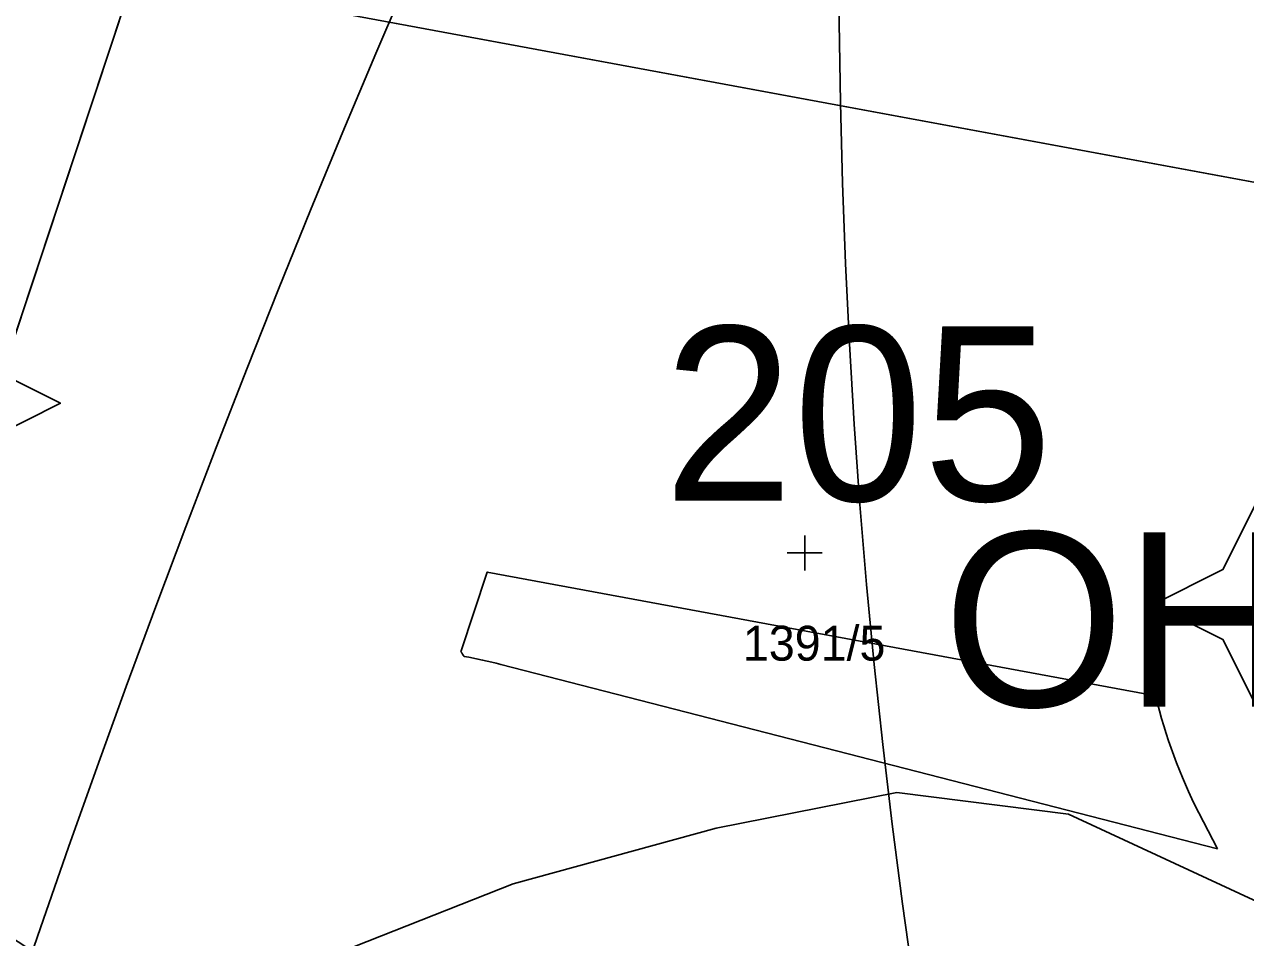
# Model space of a CAD drawing. Extents: x -706130 to -698555, y -971544 to -967260.
# Drawn here: x -704922.7 to -704852.7, y -969518.1 to -969465.7 of the extents above; entities that cross this region are included whole.
import ezdxf

# ---------------------------------------------------------------- set-up
doc = ezdxf.new("R2010")
doc.units = 0
for name, color, linetype in [('Architektonicky cenná stavba S', 7, 'Continuous'), ('Docházková izochrona - BUS S', 7, 'Continuous'), ('Docházková izochrona - VLAK N', 7, 'Continuous'), ('Historicky vyznamna stavba S hroby', 7, 'Continuous'), ('KN_Hranice_parcel', 7, 'Continuous'), ('KN_Parcelni cisla', 7, 'Continuous'), ('KN_Polygon parcely', 7, 'Continuous'), ('KN_POZEMKY_10_LESNI POZEMEK', 7, 'Continuous'), ('KN_POZEMKY_14_OSTATNI PLOCHA', 7, 'Continuous'), ('KN_VYUZITI_21_hrbitov', 7, 'Continuous'), ('KN_Značky kultur', 7, 'Continuous'), ('OP lesa 30 m', 7, 'Continuous'), ('Plochy občanské vybavení - hřbitovy S', 7, 'Continuous'), ('Plochy přírodní - lesní S', 7, 'Continuous'), ('Regulační bloky v krajině S', 7, 'Continuous'), ('Regulační bloky zastavěné S', 7, 'Continuous'), ('Regulační bloky_číslo S NEZAPINAT', 7, 'Continuous'), ('Regulační kódy zastavěné S', 7, 'Continuous'), ('VÝŠKOPIS_vrstevnice hlavní', 7, 'Continuous'), ('Zastavene uzemi N', 7, 'Continuous'), ('Zastavene uzemi plochy N', 7, 'Continuous')]:
    doc.layers.add(name, color=color, linetype=linetype)

msp = doc.modelspace()

# ---------------------------------------------------------------- linework, layer by layer
at = {"layer": 'Architektonicky cenná stavba S'}
msp.add_lwpolyline([(-704926.677, -969481.442), (-704928.677, -969485.442), (-704932.677, -969487.442), (-704928.677, -969489.442), (-704926.677, -969493.442), (-704924.677, -969489.442), (-704920.677, -969487.442), (-704924.677, -969485.442)], close=True, dxfattribs=at)
at = {"layer": 'Docházková izochrona - BUS S'}
msp.add_arc((-704475.99, -969462.395), 400, 57.53029, 230.24409, dxfattribs=at)
at = {"layer": 'Docházková izochrona - VLAK N'}
msp.add_circle((-704165.451, -969778.767), 800, dxfattribs=at)
at = {"layer": 'Historicky vyznamna stavba S hroby'}
msp.add_lwpolyline([(-704851.979, -969492.989), (-704853.979, -969496.989), (-704857.979, -969498.989), (-704853.979, -969500.989), (-704851.979, -969504.989), (-704849.979, -969500.989), (-704845.979, -969498.989), (-704849.979, -969496.989)], close=True, dxfattribs=at)
at = {"layer": 'KN_Hranice_parcel'}
msp.add_lwpolyline([(-704828.65, -969497.27), (-704823.78, -969480.02), (-704904.09, -969465.16), (-704915.98, -969461.51), (-704934.33, -969516.84), (-704921.92, -969519.41)], dxfattribs=at)
at = {"layer": 'KN_Polygon parcely'}
msp.add_lwpolyline([(-704993.44, -969527.17), (-704922.64, -969522.64), (-704921.92, -969519.41), (-704934.33, -969516.84), (-704915.98, -969461.51), (-704904.09, -969465.16), (-704823.78, -969480.02), (-704828.65, -969497.27), (-704802.19, -969548.98), (-704798.6, -969550), (-704792.36, -969537.68), (-704781.3, -969526.84), (-704784.61, -969496.64), (-704770.32, -969491.42), (-704767.7, -969469.38), (-704784.55, -969455.62), (-704798.66, -969453.48), (-704850.62, -969440.43), (-704908.04, -969429.28), (-704928.68, -969428.33), (-704972.39, -969431.28)], dxfattribs=at)
msp.add_lwpolyline([(-704823.78, -969480.02), (-704904.09, -969465.16), (-704915.98, -969461.51), (-704934.33, -969516.84), (-704921.92, -969519.41), (-704839.7, -969536.42), (-704828.65, -969497.27)], close=True, dxfattribs=at)
at = {"layer": 'KN_POZEMKY_10_LESNI POZEMEK'}
for p, q in [((-704915.98, -969461.51), (-704934.33, -969516.84)), ((-704823.78, -969480.02), (-704904.09, -969465.16))]:
    msp.add_line(p, q, dxfattribs=at)
at = {"layer": 'KN_POZEMKY_14_OSTATNI PLOCHA'}
for p, q in [((-704934.33, -969516.84), (-704915.98, -969461.51)), ((-704904.09, -969465.16), (-704823.78, -969480.02))]:
    msp.add_line(p, q, dxfattribs=at)
at = {"layer": 'KN_VYUZITI_21_hrbitov'}
for p, q in [((-704934.33, -969516.84), (-704915.98, -969461.51)), ((-704904.09, -969465.16), (-704823.78, -969480.02))]:
    msp.add_line(p, q, dxfattribs=at)
at = {"layer": 'KN_Značky kultur'}
for p, q in [((-704877.97, -969497.03), (-704877.97, -969495.03)), ((-704876.969, -969496.031), (-704878.971, -969496.031))]:
    msp.add_line(p, q, dxfattribs=at)
at = {"layer": 'OP lesa 30 m'}
for p, q in [((-704854.294, -969513.012), (-704895.411, -969502.427)), ((-704855.357, -969510.936), (-704854.294, -969513.012))]:
    msp.add_line(p, q, dxfattribs=at)
msp.add_lwpolyline([(-704897.703, -969501.703), (-704896.187, -969497.132), (-704857.832, -969504.229)], dxfattribs=at)
for centre, start, end in [((-704921.92, -969519.41), 35.55425, 36.17365), ((-704902.89, -969531.48), 75.56362, 79.67497), ((-704828.65, -969497.27), 193.41195, 207.09882)]:
    msp.add_arc(centre, 30, start, end, dxfattribs=at)
at = {"layer": 'Plochy občanské vybavení - hřbitovy S'}
for points in [[(-704915.98, -969461.51), (-704934.33, -969516.84), (-704921.92, -969519.41)], [(-704823.78, -969480.02), (-704904.09, -969465.16), (-704915.98, -969461.51)]]:
    msp.add_lwpolyline(points, dxfattribs=at)
at = {"layer": 'Plochy přírodní - lesní S'}
for p, q in [((-704934.33, -969516.84), (-704915.98, -969461.51)), ((-704904.09, -969465.16), (-704823.78, -969480.02))]:
    msp.add_line(p, q, dxfattribs=at)
at = {"layer": 'Regulační bloky v krajině S'}
for p, q in [((-704934.33, -969516.84), (-704915.98, -969461.51)), ((-704904.09, -969465.16), (-704823.78, -969480.02))]:
    msp.add_line(p, q, dxfattribs=at)
at = {"layer": 'Regulační bloky zastavěné S'}
for points in [[(-704915.98, -969461.51), (-704934.33, -969516.84), (-704921.92, -969519.41)], [(-704823.78, -969480.02), (-704904.09, -969465.16), (-704915.98, -969461.51)]]:
    msp.add_lwpolyline(points, dxfattribs=at)
at = {"layer": 'VÝŠKOPIS_vrstevnice hlavní'}
msp.add_lwpolyline([(-704966.154, -969443.744), (-704952.172, -969442.317), (-704947.036, -969443.173), (-704943.612, -969446.17), (-704941.471, -969451.306), (-704940.187, -969456.442), (-704938.903, -969481.838), (-704936.621, -969494.678), (-704932.483, -969507.803), (-704928.774, -969514.652), (-704920.495, -969520.047), (-704910.639, -969521.305), (-704894.703, -969515.012), (-704883.061, -969511.823), (-704872.684, -969509.768), (-704862.829, -969511.027), (-704813.811, -969533.757), (-704811.351, -969541.471), (-704812.745, -969549.171), (-704816.495, -969555.745)], dxfattribs=at)
at = {"layer": 'Zastavene uzemi N'}
msp.add_lwpolyline([(-704934.33, -969516.84), (-704921.92, -969519.41), (-704839.7, -969536.42), (-704828.65, -969497.27), (-704823.78, -969480.02), (-704904.09, -969465.16), (-704915.98, -969461.51)], close=True, dxfattribs=at)
at = {"layer": 'Zastavene uzemi plochy N'}
msp.add_lwpolyline([(-704934.33, -969516.84), (-704921.92, -969519.41), (-704839.7, -969536.42), (-704828.65, -969497.27), (-704823.78, -969480.02), (-704904.09, -969465.16), (-704915.98, -969461.51)], close=True, dxfattribs=at)

# ---------------------------------------------------------------- texts
at = {"layer": 'KN_Parcelni cisla'}
msp.add_text('1391/5', height=2, dxfattribs=at).set_placement((-704881.52, -969502.21))
at = {"layer": 'Regulační bloky_číslo S NEZAPINAT'}
msp.add_text('205', height=10, dxfattribs=at).set_placement((-704886.065, -969493.034))
at = {"layer": 'Regulační kódy zastavěné S'}
msp.add_text('OH.1', height=10, dxfattribs=at).set_placement((-704870.029, -969504.842))

doc.saveas('drawing.dxf')
